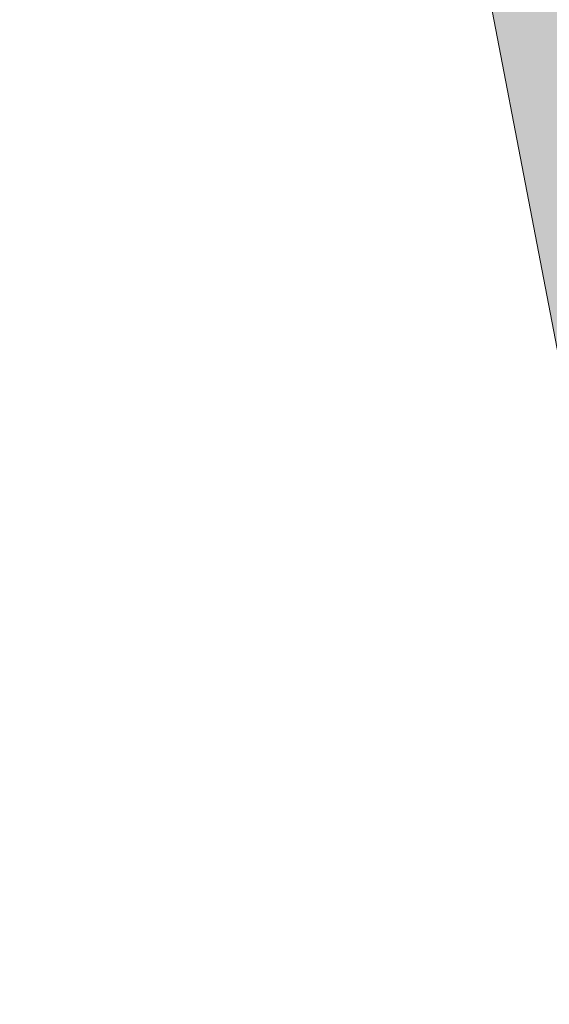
# Model space of a CAD drawing. Header units: metres. Extents: x 0 to 168310, y 0 to 462960.
# Tile 422 of 594: x 167425.02 to 167426.27, y 462759.5 to 462761.83. Entities that reach past the tile are written whole.
import ezdxf

# ---------------------------------------------------------------- set-up
doc = ezdxf.new("R2010")
doc.units = ezdxf.units.M
doc.header["$LTSCALE"] = 0.2
doc.layers.add('B_WE_GR_GRAS_BRM_RVA kruidenmengsel 2_B102-A', color=141, linetype='Continuous', lineweight=18)

msp = doc.modelspace()

# ---------------------------------------------------------------- hatches: boundary and pattern name
at = {"layer": 'B_WE_GR_GRAS_BRM_RVA kruidenmengsel 2_B102-A', "transparency": 33554687}
h = msp.add_hatch(color=256, dxfattribs=at)
h.dxf.hatch_style = 1
edge = h.paths.add_edge_path()
edge.add_line((167426.5874, 462759.4999), (167424.7402, 462769.1021))
edge.add_arc((167423.6894, 462768.9363), 1.0638, 8.9617, 62.1876)
edge.add_line((167424.1857, 462769.8772), (167423.101, 462770.776))
edge.add_line((167423.101, 462770.776), (167424.6272, 462772.4443))
edge.add_line((167424.6272, 462772.4443), (167427.4148, 462774.3387))
edge.add_line((167427.4148, 462774.3387), (167431.7176, 462769.1794))
edge.add_arc((167414.3173, 462752.8098), 23.8901, 28.1681, 43.25183, ccw=False)
edge.add_line((167435.378, 462764.0873), (167428.8412, 462760.4523))
edge.add_line((167428.8412, 462760.4523), (167426.5874, 462759.4999))

# ---------------------------------------------------------------- linework, layer by layer
at = {"layer": 'B_WE_GR_GRAS_BRM_RVA kruidenmengsel 2_B102-A', "flags": 128}
msp.add_lwpolyline([(167426.5874, 462759.4999), (167424.7402, 462769.1021, 0.236509), (167424.1857, 462769.8772), (167423.101, 462770.776), (167424.6272, 462772.4443), (167427.4148, 462774.3387), (167431.7176, 462769.1794, -0.06591), (167435.378, 462764.0873), (167428.8412, 462760.4523)], format="xyb", close=True, dxfattribs=at)

doc.saveas('drawing.dxf')
